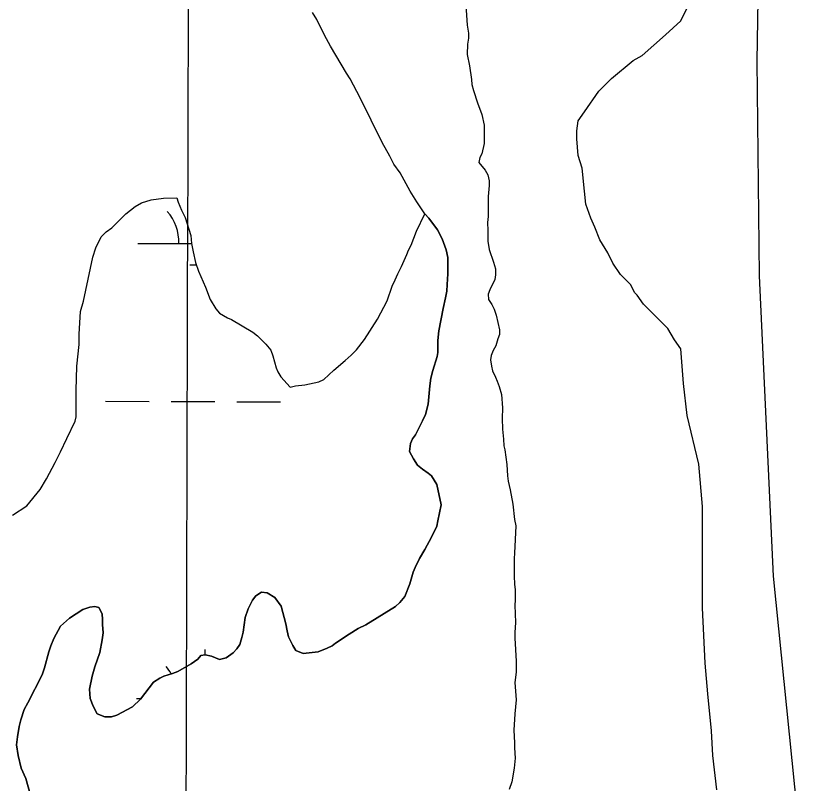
# Model space of a CAD drawing. Extents: x 3161665 to 3199565, y 885729 to 911164.
# Drawn here: x 3181436 to 3182026, y 893776 to 894337 of the extents above; entities that cross this region are included whole.
import ezdxf

# ---------------------------------------------------------------- set-up
doc = ezdxf.new("R2010")
doc.units = 0
for name, color, linetype in [('V-GRID-MAJR', 7, 'Continuous'), ('V-LEVE-TOET', 7, 'Continuous'), ('V-SITE-VEGE', 7, 'Continuous'), ('V-TOPO-SHOR', 7, 'Continuous'), ('V-WETL-SWMP', 7, 'Continuous')]:
    doc.layers.add(name, color=color, linetype=linetype)

msp = doc.modelspace()

# ---------------------------------------------------------------- linework, layer by layer
at = {"layer": 'V-GRID-MAJR'}
msp.add_spline([(3181553.21, 891152.16), (3181569.96, 897211.48), (3181586.71, 903274.26), (3181603.47, 909337.09), (3181603.48, 909340.51)], degree=3, dxfattribs=at)
at = {"layer": 'V-LEVE-TOET'}
msp.add_lwpolyline([(3182007.2, 893754.78), (3181989.45, 893928), (3181979.3, 894147.58), (3181977.62, 894304.38), (3181979.36, 894409.83), (3181982.57, 894424.93), (3181984.76, 894431.1), (3181988.26, 894437.98), (3181991.27, 894442.01), (3181998.44, 894446.59), (3182006.8, 894449.63), (3182012.28, 894450.78), (3182037.41, 894452.13)], dxfattribs=at)
at = {"layer": 'V-SITE-VEGE'}
for p, q in [((3181921.79, 894334.05), (3181930.23, 894350.92)), ((3181764.43, 894349.02), (3181765.79, 894330.71)), ((3181655.72, 894334.83), (3181652.76, 894339.96)), ((3181661.34, 894323.39), (3181655.72, 894334.83)), ((3181910.55, 894323.74), (3181921.79, 894334.05)), ((3181765.79, 894330.71), (3181766.65, 894325.01)), ((3181665.78, 894315.56), (3181661.34, 894323.39)), ((3181766.62, 894321.4), (3181765.98, 894316.91)), ((3181766.65, 894325.01), (3181766.62, 894321.4)), ((3181893.68, 894308.74), (3181910.55, 894323.74)), ((3181677.63, 894295.67), (3181665.78, 894315.56)), ((3181765.98, 894316.91), (3181765.63, 894309.41)), ((3181765.63, 894309.41), (3181767.37, 894301)), ((3181887.11, 894304.99), (3181893.68, 894308.74)), ((3181871.18, 894291.87), (3181887.11, 894304.99)), ((3181767.37, 894301), (3181768.79, 894291.09)), ((3181680.3, 894291.45), (3181677.63, 894295.67)), ((3181687.39, 894277.6), (3181680.3, 894291.45)), ((3181768.79, 894291.09), (3181769.06, 894287.49)), ((3181861.81, 894282.49), (3181871.18, 894291.87)), ((3181769.06, 894287.49), (3181770.23, 894282.98)), ((3181770.23, 894282.98), (3181773.17, 894273.96)), ((3181851.5, 894267.49), (3181861.81, 894282.49)), ((3181703.65, 894245.08), (3181687.39, 894277.6)), ((3181773.17, 894273.96), (3181776.4, 894265.53)), ((3181846.81, 894260.93), (3181851.5, 894267.49)), ((3181776.4, 894265.53), (3181778.14, 894257.72)), ((3181845.87, 894253.43), (3181846.81, 894260.93)), ((3181778.14, 894257.72), (3181778.04, 894244.22)), ((3181845.87, 894247.81), (3181845.87, 894253.43)), ((3181709.28, 894235.13), (3181703.65, 894245.08)), ((3181778.04, 894244.22), (3181776.49, 894236.73)), ((3181846.81, 894235.62), (3181845.87, 894247.81)), ((3181712.23, 894229.11), (3181709.28, 894235.13)), ((3181774.97, 894234.05), (3181774.34, 894230.45)), ((3181776.49, 894236.73), (3181774.97, 894234.05)), ((3181849.62, 894226.25), (3181846.81, 894235.62)), ((3181716.68, 894222.78), (3181712.23, 894229.11)), ((3181774.34, 894230.45), (3181778.8, 894224.71)), ((3181851.5, 894209.38), (3181849.62, 894226.25)), ((3181724.08, 894209.52), (3181716.68, 894222.78)), ((3181778.8, 894224.71), (3181780.87, 894221.4)), ((3181780.87, 894221.4), (3181781.74, 894216.89)), ((3181781.72, 894213.59), (3181781.05, 894205.5)), ((3181781.74, 894216.89), (3181781.72, 894213.59)), ((3181728.82, 894201.69), (3181724.08, 894209.52)), ((3181852.44, 894200), (3181851.5, 894209.38)), ((3181734.76, 894192.95), (3181728.82, 894201.69)), ((3181781.05, 894205.5), (3181780.94, 894190.8)), ((3181856.19, 894189.69), (3181852.44, 894200)), ((3181737.73, 894189.62), (3181734.76, 894192.95)), ((3181780.94, 894190.8), (3181780.61, 894186.6)), ((3181859, 894183.13), (3181856.19, 894189.69)), ((3181743.97, 894181.17), (3181737.73, 894189.62)), ((3181780.61, 894186.6), (3181780.87, 894180.6)), ((3181747.52, 894174.55), (3181743.97, 894181.17)), ((3181780.87, 894180.6), (3181780.81, 894172.8)), ((3181862.75, 894173.76), (3181859, 894183.13)), ((3181750.46, 894166.43), (3181747.52, 894174.55)), ((3181780.81, 894172.8), (3181781.67, 894166.8)), ((3181868.38, 894164.38), (3181862.75, 894173.76)), ((3181751.62, 894161.02), (3181750.46, 894166.43)), ((3181781.67, 894166.8), (3181784.89, 894157.47)), ((3181751.53, 894149.02), (3181751.62, 894161.02)), ((3181872.13, 894156.88), (3181868.38, 894164.38)), ((3181784.89, 894157.47), (3181786.36, 894152.66)), ((3181877.75, 894148.45), (3181872.13, 894156.88)), ((3181751.17, 894141.22), (3181751.53, 894149.02)), ((3181786.36, 894152.66), (3181786.33, 894148.16)), ((3181885.25, 894140.95), (3181877.75, 894148.45)), ((3181786, 894144.86), (3181782.35, 894137.39)), ((3181786.33, 894148.16), (3181786, 894144.86)), ((3181750.84, 894136.43), (3181751.17, 894141.22)), ((3181782.35, 894137.39), (3181781.12, 894134.1)), ((3181888.06, 894135.33), (3181885.25, 894140.95)), ((3181748.04, 894123.55), (3181749.9, 894131.33)), ((3181749.9, 894131.33), (3181750.84, 894136.43)), ((3181781.12, 894134.1), (3181781.39, 894130.2)), ((3181889.94, 894133.45), (3181888.06, 894135.33)), ((3181894.62, 894126.89), (3181889.94, 894133.45)), ((3181781.39, 894130.2), (3181783.76, 894126.58)), ((3181783.76, 894126.58), (3181785.54, 894123.27)), ((3181912.44, 894109.08), (3181894.62, 894126.89)), ((3181744.92, 894107.37), (3181748.04, 894123.55)), ((3181785.54, 894123.27), (3181787.01, 894118.76)), ((3181787.01, 894118.76), (3181789.32, 894107.94)), ((3181744.27, 894100.18), (3181744.92, 894107.37)), ((3181789.32, 894107.94), (3181789.3, 894104.64)), ((3181917.12, 894100.64), (3181912.44, 894109.08)), ((3181788.08, 894101.35), (3181786.54, 894096.26)), ((3181789.3, 894104.64), (3181788.08, 894101.35)), ((3181744.2, 894091.47), (3181744.27, 894100.18)), ((3181786.54, 894096.26), (3181784.71, 894092.97)), ((3181921.81, 894094.08), (3181917.12, 894100.64)), ((3181743.88, 894088.48), (3181744.2, 894091.47)), ((3181783.19, 894089.38), (3181782.86, 894086.09)), ((3181784.71, 894092.97), (3181783.19, 894089.38)), ((3181923.69, 894068.77), (3181921.81, 894094.08)), ((3181740.5, 894078.3), (3181743.88, 894088.48)), ((3181782.86, 894086.09), (3181783.43, 894081.58)), ((3181739.26, 894072.61), (3181740.5, 894078.3)), ((3181783.43, 894081.58), (3181784.3, 894077.98)), ((3181784.3, 894077.98), (3181786.37, 894073.46)), ((3181738.32, 894067.22), (3181739.26, 894072.61)), ((3181786.37, 894073.46), (3181787.54, 894070.45)), ((3181737.32, 894053.73), (3181738.32, 894067.22)), ((3181787.54, 894070.45), (3181789.02, 894066.54)), ((3181789.02, 894066.54), (3181790.77, 894060.83)), ((3181926.5, 894045.34), (3181923.69, 894068.77)), ((3181790.77, 894060.83), (3181791.6, 894050.92)), ((3181735.16, 894046.24), (3181737.32, 894053.73)), ((3181791.6, 894050.92), (3181791.24, 894043.12)), ((3181733.03, 894041.46), (3181735.16, 894046.24)), ((3181791.24, 894043.12), (3181791.48, 894035.32)), ((3181934.94, 894009.72), (3181926.5, 894045.34)), ((3181729.98, 894035.18), (3181733.03, 894041.46)), ((3181725.73, 894028.31), (3181727.85, 894031.3)), ((3181727.85, 894031.3), (3181729.98, 894035.18)), ((3181791.48, 894035.32), (3181792.33, 894028.12)), ((3181723.56, 894019.03), (3181724.21, 894025.03)), ((3181724.21, 894025.03), (3181725.73, 894028.31)), ((3181792.33, 894028.12), (3181792.59, 894023.31)), ((3181726.52, 894013.61), (3181723.56, 894019.03)), ((3181792.59, 894023.31), (3181793.17, 894020.31)), ((3181793.17, 894020.31), (3181794.59, 894009.5)), ((3181729.49, 894009.09), (3181726.52, 894013.61)), ((3181733.06, 894006.06), (3181729.49, 894009.09)), ((3181794.59, 894009.5), (3181795.13, 894001.39)), ((3181937.75, 893978.79), (3181934.94, 894009.72)), ((3181737.24, 894003.33), (3181733.06, 894006.06)), ((3181739.63, 894001.21), (3181737.24, 894003.33)), ((3181743.48, 893994.88), (3181739.63, 894001.21)), ((3181795.13, 894001.39), (3181795.7, 893997.49)), ((3181795.7, 893997.49), (3181797.15, 893991.18)), ((3181746.67, 893980.16), (3181743.48, 893994.88)), ((3181797.15, 893991.18), (3181799.17, 893980.66)), ((3181744.18, 893968.48), (3181746.67, 893980.16)), ((3181799.17, 893980.66), (3181800.29, 893969.26)), ((3181937.76, 893904.74), (3181937.75, 893978.79)), ((3181743.55, 893964.58), (3181744.18, 893968.48)), ((3181800.29, 893969.26), (3181801.15, 893964.75)), ((3181739.59, 893956.51), (3181743.55, 893964.58)), ((3181801.15, 893964.75), (3181800.4, 893944.66)), ((3181734.73, 893947.55), (3181739.59, 893956.51)), ((3181730.78, 893940.98), (3181734.73, 893947.55)), ((3181800.4, 893944.66), (3181800.07, 893940.76)), ((3181727.73, 893934.4), (3181730.78, 893940.98)), ((3181800.07, 893940.76), (3181799.98, 893927.86)), ((3181723.74, 893922.43), (3181726.2, 893930.81)), ((3181726.2, 893930.81), (3181727.73, 893934.4)), ((3181799.98, 893927.86), (3181800.24, 893922.16)), ((3181720.07, 893913.16), (3181723.74, 893922.43)), ((3181800.24, 893922.16), (3181800.8, 893917.95)), ((3181608.75, 893910.39), (3181611.18, 893913.67)), ((3181611.18, 893913.67), (3181615.39, 893916.34)), ((3181615.39, 893916.34), (3181619.59, 893915.71)), ((3181619.59, 893915.71), (3181625.26, 893912.37)), ((3181625.26, 893912.37), (3181629.72, 893906.03)), ((3181716.44, 893908.68), (3181720.07, 893913.16)), ((3181800.8, 893917.95), (3181800.75, 893910.46)), ((3181605.7, 893904.11), (3181608.75, 893910.39)), ((3181713.41, 893905.71), (3181716.44, 893908.68)), ((3181800.75, 893910.46), (3181800.42, 893906.85)), ((3181800.42, 893906.85), (3181800.92, 893893.95)), ((3181475.15, 893897.29), (3181484.8, 893903.51)), ((3181484.8, 893903.51), (3181489.91, 893905.28)), ((3181489.91, 893905.28), (3181493.52, 893905.85)), ((3181493.52, 893905.85), (3181496.51, 893904.93)), ((3181496.51, 893904.93), (3181498.88, 893900.41)), ((3181603.56, 893897.83), (3181605.7, 893904.11)), ((3181629.72, 893906.03), (3181633.22, 893893.11)), ((3181691.72, 893892.37), (3181713.41, 893905.71)), ((3181939.64, 893864.43), (3181937.76, 893904.74)), ((3181468.51, 893891.34), (3181475.15, 893897.29)), ((3181498.88, 893900.41), (3181499.14, 893896.21)), ((3181499.14, 893896.21), (3181499.12, 893892.61)), ((3181601.98, 893887.04), (3181603.56, 893897.83)), ((3181463.64, 893882.37), (3181468.51, 893891.34)), ((3181499.12, 893892.61), (3181499.67, 893886.61)), ((3181633.22, 893893.11), (3181634.08, 893888)), ((3181679.36, 893885.56), (3181685.99, 893889.71)), ((3181685.99, 893889.71), (3181691.72, 893892.37)), ((3181800.92, 893893.95), (3181800.57, 893886.76)), ((3181499.67, 893886.61), (3181499.04, 893881.51)), ((3181599.51, 893878.06), (3181601.04, 893883.15)), ((3181601.04, 893883.15), (3181601.98, 893887.04)), ((3181634.08, 893888), (3181635.25, 893883.49)), ((3181635.25, 893883.49), (3181638.2, 893877.17)), ((3181669.42, 893879.04), (3181679.36, 893885.56)), ((3181800.57, 893886.76), (3181800.54, 893882.56)), ((3181459.97, 893872.5), (3181461.5, 893876.99)), ((3181461.5, 893876.99), (3181463.64, 893882.37)), ((3181499.04, 893881.51), (3181497.17, 893872.22)), ((3181597.38, 893874.77), (3181599.51, 893878.06)), ((3181638.2, 893877.17), (3181640.57, 893873.55)), ((3181663.39, 893875.18), (3181667, 893876.95)), ((3181667, 893876.95), (3181669.42, 893879.04)), ((3181800.54, 893882.56), (3181801.61, 893865.75)), ((3181456.88, 893860.83), (3181459.97, 893872.5)), ((3181497.17, 893872.22), (3181493.49, 893861.75)), ((3181589.54, 893868.23), (3181594.66, 893871.8)), ((3181594.66, 893871.8), (3181597.38, 893874.77)), ((3181640.57, 893873.55), (3181645.96, 893871.41)), ((3181645.96, 893871.41), (3181656.77, 893872.53)), ((3181656.77, 893872.53), (3181663.39, 893875.18)), ((3181564, 893863.92), (3181568.83, 893867.19)), ((3181568.83, 893867.19), (3181570.95, 893869.87)), ((3181570.95, 893869.87), (3181574.25, 893870.45)), ((3181574.25, 893870.45), (3181578.75, 893869.51)), ((3181578.75, 893869.51), (3181584.73, 893867.07)), ((3181584.73, 893867.07), (3181589.54, 893868.23)), ((3181801.61, 893865.75), (3181801.56, 893857.95)), ((3181455.04, 893855.74), (3181456.88, 893860.83)), ((3181493.49, 893861.75), (3181491.64, 893854.87)), ((3181554.36, 893858.3), (3181564, 893863.92)), ((3181941.51, 893841.93), (3181939.64, 893864.43)), ((3181444.69, 893835.42), (3181455.04, 893855.74)), ((3181491.64, 893854.87), (3181489.76, 893845.28)), ((3181536.6, 893850.33), (3181541.12, 893853.3)), ((3181541.12, 893853.3), (3181544.13, 893854.77)), ((3181544.13, 893854.77), (3181550.45, 893856.83)), ((3181550.45, 893856.83), (3181554.36, 893858.3)), ((3181800.92, 893853.75), (3181800.6, 893850.16)), ((3181801.56, 893857.95), (3181800.92, 893853.75)), ((3181526.91, 893838.1), (3181536.6, 893850.33)), ((3181800.6, 893850.16), (3181801.4, 893837.55)), ((3181489.76, 893845.28), (3181490.31, 893838.38)), ((3181944.33, 893814.75), (3181941.51, 893841.93)), ((3181490.31, 893838.38), (3181492.37, 893832.96)), ((3181521.17, 893832.44), (3181526.91, 893838.1)), ((3181801.4, 893837.55), (3181800.43, 893827.36)), ((3181439.5, 893822.86), (3181441.95, 893830.34)), ((3181441.95, 893830.34), (3181444.69, 893835.42)), ((3181492.37, 893832.96), (3181495.33, 893827.24)), ((3181509.72, 893826.23), (3181521.17, 893832.44)), ((3181495.33, 893827.24), (3181501.02, 893825.1)), ((3181501.02, 893825.1), (3181505.81, 893825.06)), ((3181505.81, 893825.06), (3181509.72, 893826.23)), ((3181800.43, 893827.36), (3181799.74, 893815.36)), ((3181437, 893810.57), (3181438.26, 893818.06)), ((3181438.26, 893818.06), (3181439.5, 893822.86)), ((3181799.74, 893815.36), (3181800.27, 893806.06)), ((3181945.27, 893796.94), (3181944.33, 893814.75)), ((3181436.36, 893804.58), (3181437, 893810.57)), ((3181800.27, 893806.06), (3181800.24, 893802.46)), ((3181437.5, 893796.77), (3181436.36, 893804.58)), ((3181800.24, 893802.46), (3181800.79, 893794.96)), ((3181439.83, 893787.46), (3181437.5, 893796.77)), ((3181800.79, 893794.96), (3181800.13, 893787.46)), ((3181948.08, 893771.63), (3181945.27, 893796.94)), ((3181443.08, 893779.93), (3181439.83, 893787.46)), ((3181800.13, 893787.46), (3181798.26, 893777.57)), ((3181446.58, 893767.9), (3181443.08, 893779.93)), ((3181798.26, 893777.57), (3181796.41, 893771.89))]:
    msp.add_line(p, q, dxfattribs=at)
at = {"layer": 'V-TOPO-SHOR'}
for points in [[(3181764.43, 894349.02), (3181765.79, 894330.71), (3181766.65, 894325.01), (3181766.62, 894321.4), (3181765.98, 894316.91), (3181765.63, 894309.41), (3181767.37, 894301), (3181768.79, 894291.09), (3181769.06, 894287.49), (3181770.23, 894282.98), (3181773.17, 894273.96), (3181776.4, 894265.53), (3181778.14, 894257.72), (3181778.04, 894244.22), (3181776.49, 894236.73), (3181774.97, 894234.05), (3181774.34, 894230.45), (3181778.8, 894224.71), (3181780.87, 894221.4), (3181781.74, 894216.89), (3181781.71, 894213.59), (3181781.05, 894205.5), (3181780.94, 894190.8), (3181780.61, 894186.6), (3181780.87, 894180.6), (3181780.81, 894172.8), (3181781.67, 894166.8), (3181784.89, 894157.47), (3181786.36, 894152.66), (3181786.33, 894148.16), (3181786, 894144.86), (3181782.35, 894137.39), (3181781.12, 894134.1), (3181781.39, 894130.2), (3181783.76, 894126.58), (3181785.54, 894123.27), (3181787.01, 894118.76), (3181789.32, 894107.94), (3181789.3, 894104.64), (3181788.08, 894101.35), (3181786.54, 894096.26), (3181784.71, 894092.97), (3181783.19, 894089.38), (3181782.86, 894086.09), (3181783.43, 894081.58), (3181784.3, 894077.98), (3181786.37, 894073.46), (3181787.54, 894070.45)], [(3181734.76, 894192.95), (3181728.82, 894201.69), (3181724.08, 894209.52), (3181716.68, 894222.78), (3181712.23, 894229.11), (3181709.28, 894235.13), (3181703.65, 894245.08), (3181687.39, 894277.6), (3181680.3, 894291.45), (3181677.63, 894295.67), (3181665.78, 894315.56), (3181661.34, 894323.39), (3181655.72, 894334.83), (3181652.76, 894339.96)], [(3181734.76, 894192.95), (3181737.73, 894189.62), (3181743.97, 894181.18), (3181747.52, 894174.55), (3181750.46, 894166.43), (3181751.62, 894161.02), (3181751.53, 894149.02), (3181751.17, 894141.22), (3181750.84, 894136.43), (3181749.9, 894131.33), (3181748.04, 894123.55), (3181744.92, 894107.37), (3181744.27, 894100.18), (3181744.2, 894091.48), (3181743.88, 894088.48), (3181740.5, 894078.3), (3181739.26, 894072.61), (3181738.32, 894067.22), (3181737.32, 894053.73), (3181735.17, 894046.24), (3181733.03, 894041.46), (3181729.98, 894035.18), (3181727.85, 894031.3), (3181725.73, 894028.32), (3181724.21, 894025.03), (3181723.56, 894019.03), (3181726.52, 894013.61), (3181729.49, 894009.09), (3181733.06, 894006.06), (3181737.24, 894003.33), (3181739.63, 894001.21), (3181743.48, 893994.88), (3181746.67, 893980.16), (3181744.18, 893968.48), (3181743.55, 893964.58), (3181739.59, 893956.51), (3181734.73, 893947.55), (3181730.78, 893940.98), (3181727.73, 893934.4), (3181726.2, 893930.81), (3181723.74, 893922.43), (3181720.07, 893913.16), (3181716.44, 893908.68), (3181713.41, 893905.71), (3181691.72, 893892.37), (3181685.99, 893889.71), (3181679.36, 893885.56), (3181669.42, 893879.04), (3181667, 893876.95), (3181663.39, 893875.18), (3181656.77, 893872.53), (3181645.96, 893871.41), (3181640.57, 893873.55), (3181638.2, 893877.17), (3181635.25, 893883.49), (3181634.08, 893888), (3181633.22, 893893.11), (3181629.72, 893906.03), (3181625.26, 893912.37), (3181619.59, 893915.71), (3181615.39, 893916.34), (3181611.18, 893913.67), (3181608.75, 893910.39), (3181605.7, 893904.11), (3181603.56, 893897.83), (3181601.98, 893887.04), (3181601.04, 893883.15), (3181599.51, 893878.06), (3181597.38, 893874.77), (3181594.66, 893871.8), (3181589.54, 893868.23), (3181584.73, 893867.07), (3181578.75, 893869.51), (3181574.25, 893870.45), (3181570.95, 893869.87), (3181568.83, 893867.19), (3181564, 893863.92), (3181554.36, 893858.3), (3181550.45, 893856.83), (3181544.13, 893854.77), (3181541.12, 893853.3), (3181536.6, 893850.33), (3181526.91, 893838.1), (3181521.17, 893832.44), (3181509.72, 893826.23), (3181505.81, 893825.06), (3181501.01, 893825.1), (3181495.33, 893827.24), (3181492.37, 893832.96), (3181490.31, 893838.38), (3181489.76, 893845.28), (3181491.64, 893854.87), (3181493.49, 893861.75), (3181497.17, 893872.22), (3181499.04, 893881.51), (3181499.67, 893886.61), (3181499.12, 893892.61), (3181499.14, 893896.21), (3181498.88, 893900.41), (3181496.51, 893904.93), (3181493.52, 893905.85)], [(3181787.54, 894070.45), (3181789.02, 894066.54), (3181790.77, 894060.83), (3181791.6, 894050.92), (3181791.24, 894043.12), (3181791.48, 894035.32), (3181792.33, 894028.12), (3181792.59, 894023.31), (3181793.17, 894020.31), (3181794.59, 894009.5), (3181795.13, 894001.39), (3181795.7, 893997.49), (3181797.15, 893991.18), (3181799.17, 893980.66), (3181800.29, 893969.26), (3181801.15, 893964.75), (3181800.4, 893944.66), (3181800.07, 893940.76), (3181799.98, 893927.86), (3181800.24, 893922.16), (3181800.8, 893917.95), (3181800.75, 893910.46), (3181800.42, 893906.86), (3181800.92, 893893.95), (3181800.57, 893886.76), (3181800.54, 893882.56), (3181801.61, 893865.75), (3181801.56, 893857.95), (3181800.92, 893853.75), (3181800.6, 893850.16), (3181801.4, 893837.55), (3181800.43, 893827.36), (3181799.74, 893815.36), (3181800.27, 893806.06), (3181800.24, 893802.46), (3181800.79, 893794.96), (3181800.13, 893787.46), (3181798.26, 893777.57), (3181796.41, 893771.89)], [(3181493.52, 893905.85), (3181489.91, 893905.28), (3181484.8, 893903.52), (3181475.15, 893897.29), (3181468.51, 893891.34), (3181463.64, 893882.37), (3181461.5, 893876.99), (3181459.97, 893872.5), (3181456.88, 893860.83), (3181455.04, 893855.74), (3181444.69, 893835.42), (3181441.95, 893830.34), (3181439.5, 893822.86), (3181438.26, 893818.06), (3181437, 893810.57), (3181436.36, 893804.58), (3181437.5, 893796.77), (3181439.83, 893787.45), (3181443.08, 893779.93), (3181446.58, 893767.9)]]:
    msp.add_lwpolyline(points, dxfattribs=at)
at = {"layer": 'V-WETL-SWMP'}
for p, q in [((3181525.06, 894171.16), (3181564.21, 894171.05)), ((3181563.01, 894155.62), (3181567.73, 894155.61)), ((3181501.33, 894055.79), (3181533.33, 894055.7)), ((3181549.33, 894055.66), (3181581.33, 894055.57)), ((3181597.33, 894055.52), (3181629.33, 894055.44)), ((3181574.23, 893870.44), (3181574.24, 893874.34)), ((3181524.14, 893838.48), (3181527.2, 893838.47))]:
    msp.add_line(p, q, dxfattribs=at)
for points in [[(3181433.42, 893972.6), (3181443.97, 893979.42), (3181453.66, 893991.35), (3181458.21, 893999.11), (3181464.6, 894011.07), (3181468.56, 894018.84), (3181473.14, 894028.7), (3181479.23, 894041.26), (3181479.85, 894044.55), (3181480, 894063.75), (3181480.43, 894081.45), (3181482.05, 894097.34), (3181482.1, 894104.83), (3181483.13, 894121.33), (3181485.29, 894129.11), (3181492.13, 894161.16), (3181494.28, 894168.04), (3181498.24, 894176.11), (3181501.86, 894179.69), (3181506.09, 894182.65), (3181516.36, 894192.78), (3181523, 894198.13), (3181527.82, 894200.79), (3181534.74, 894203.14), (3181543.75, 894204.27), (3181553.65, 894204.5), (3181554.53, 894201.49), (3181556.88, 894195.47), (3181559.54, 894190.06), (3181563.64, 894177.12), (3181564.2, 894171.12), (3181565.35, 894165.11), (3181567.1, 894157.3), (3181569.45, 894150.98), (3181574.46, 894139.24), (3181577.99, 894130.22), (3181582.14, 894123.29), (3181584.82, 894120.27), (3181590.49, 894116.92), (3181593.48, 894115.7), (3181609.01, 894106.29), (3181612.59, 894103.56), (3181618.55, 894097.51), (3181622.12, 894093.29), (3181623.59, 894089.08), (3181626.22, 894080.36), (3181627.4, 894077.35), (3181629.47, 894073.73), (3181636.31, 894066.18), (3181640.22, 894067.05), (3181647.13, 894067.9), (3181657.34, 894069.93), (3181660.96, 894071.7), (3181668.21, 894078.54), (3181676.66, 894085.68), (3181680.89, 894089.55), (3181684.82, 894093.42), (3181690.57, 894100.88), (3181700.28, 894115.8), (3181707.28, 894129.25), (3181710.97, 894140.02), (3181713.1, 894144.51), (3181714.93, 894148.99), (3181717.67, 894154.37), (3181721.64, 894163.04), (3181722.86, 894166.33), (3181724.69, 894169.92), (3181728.66, 894180.09), (3181734.76, 894192.95)], [(3181734.76, 894192.95), (3181737.73, 894189.62), (3181743.97, 894181.18), (3181747.52, 894174.55), (3181750.46, 894166.43), (3181751.62, 894161.02), (3181751.53, 894149.02), (3181751.17, 894141.22), (3181750.84, 894136.43), (3181749.9, 894131.33), (3181748.04, 894123.55), (3181744.92, 894107.37), (3181744.27, 894100.18), (3181744.2, 894091.48), (3181743.88, 894088.48), (3181740.5, 894078.3), (3181739.26, 894072.61), (3181738.32, 894067.22), (3181737.32, 894053.73), (3181735.16, 894046.24), (3181733.03, 894041.46), (3181729.98, 894035.18), (3181727.85, 894031.3), (3181725.73, 894028.31), (3181724.21, 894025.03), (3181723.56, 894019.03), (3181726.52, 894013.61), (3181729.49, 894009.09), (3181733.06, 894006.06), (3181737.24, 894003.33), (3181739.63, 894001.21), (3181743.48, 893994.88), (3181746.67, 893980.16), (3181744.18, 893968.48), (3181743.55, 893964.58), (3181739.59, 893956.51), (3181734.73, 893947.55), (3181730.78, 893940.98), (3181727.73, 893934.4), (3181726.2, 893930.81), (3181723.74, 893922.43), (3181720.07, 893913.16), (3181716.44, 893908.68), (3181713.41, 893905.71), (3181691.71, 893892.37), (3181685.99, 893889.71), (3181679.36, 893885.56), (3181669.42, 893879.04), (3181667, 893876.95), (3181663.39, 893875.18), (3181656.77, 893872.53), (3181645.96, 893871.41), (3181640.57, 893873.55), (3181638.2, 893877.17), (3181635.25, 893883.49), (3181634.08, 893888), (3181633.22, 893893.11), (3181629.72, 893906.03), (3181625.26, 893912.37), (3181619.59, 893915.71), (3181615.39, 893916.34), (3181611.17, 893913.67), (3181608.75, 893910.39), (3181605.7, 893904.11), (3181603.56, 893897.83), (3181601.98, 893887.04), (3181601.05, 893883.15), (3181599.51, 893878.06), (3181597.38, 893874.77), (3181594.66, 893871.8), (3181589.54, 893868.23), (3181584.73, 893867.07), (3181578.74, 893869.51), (3181574.25, 893870.45), (3181570.95, 893869.87), (3181568.83, 893867.19), (3181564, 893863.92), (3181554.36, 893858.3), (3181550.45, 893856.83), (3181544.13, 893854.77), (3181541.12, 893853.3), (3181536.6, 893850.33), (3181526.91, 893838.1), (3181521.17, 893832.44), (3181509.72, 893826.23), (3181505.81, 893825.06), (3181501.01, 893825.1), (3181495.33, 893827.24), (3181492.37, 893832.96), (3181490.31, 893838.38), (3181489.76, 893845.28), (3181491.64, 893854.87), (3181493.49, 893861.75), (3181497.17, 893872.22), (3181499.04, 893881.51), (3181499.67, 893886.61), (3181499.12, 893892.61), (3181499.14, 893896.21), (3181498.88, 893900.41), (3181496.51, 893904.93), (3181493.52, 893905.85)], [(3181493.52, 893905.85), (3181489.91, 893905.28), (3181484.8, 893903.52), (3181475.15, 893897.29), (3181468.51, 893891.34), (3181463.64, 893882.37), (3181461.5, 893876.99), (3181459.97, 893872.5), (3181456.88, 893860.83), (3181455.04, 893855.74), (3181444.69, 893835.42), (3181441.95, 893830.34), (3181439.5, 893822.86), (3181438.26, 893818.06), (3181437, 893810.57), (3181436.36, 893804.58), (3181437.5, 893796.77), (3181439.83, 893787.45), (3181443.08, 893779.93), (3181446.59, 893767.9)]]:
    msp.add_lwpolyline(points, dxfattribs=at)
for centre, start in [((3181519.81, 894171.65), 359.06985), ((3181518.9, 893838.97), 29.83585)]:
    msp.add_arc(centre, 35.25, start, 40.6135, dxfattribs=at)

doc.saveas('drawing.dxf')
